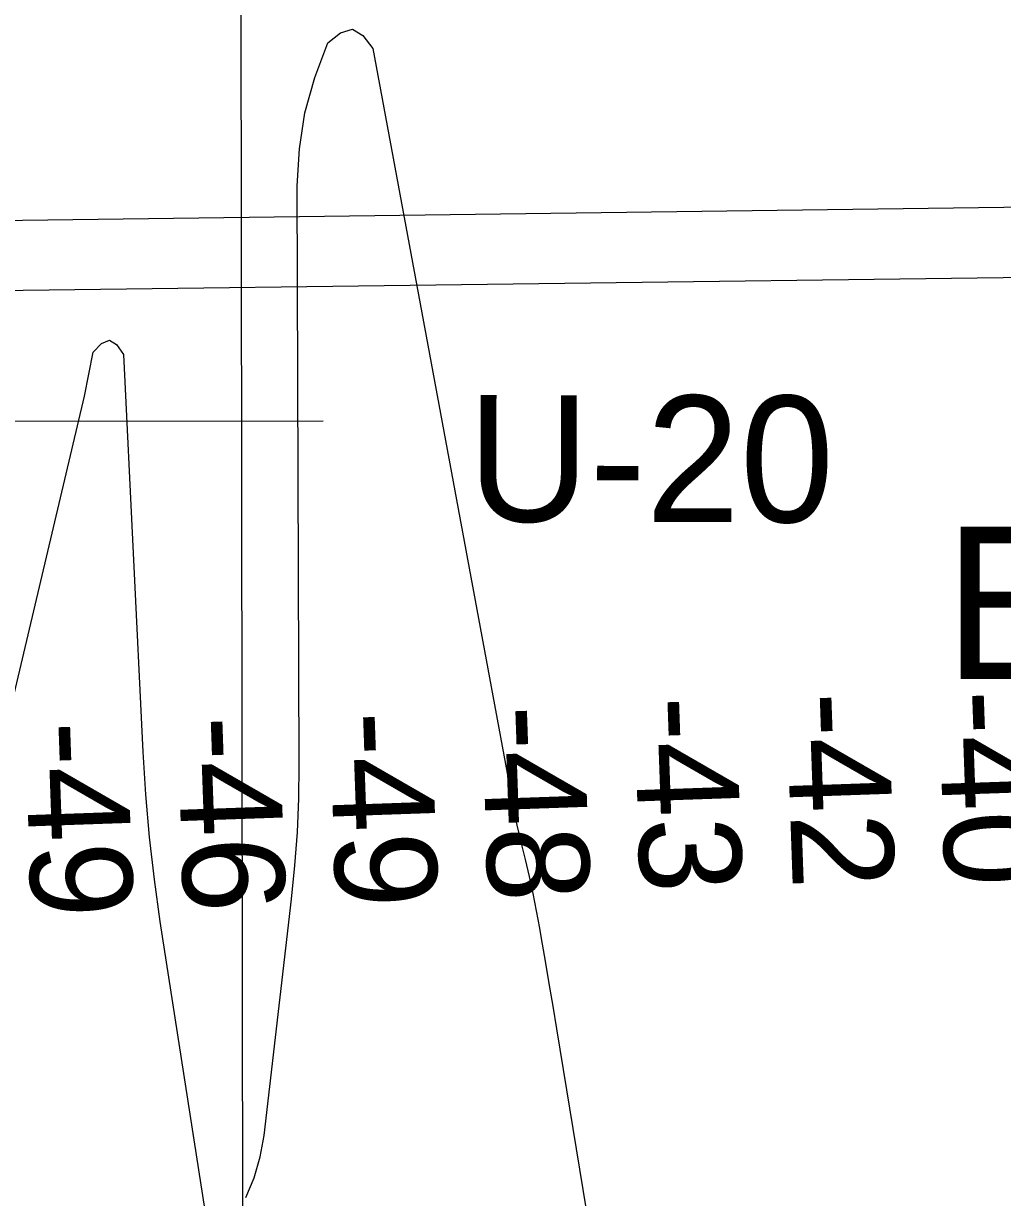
# Model space of a CAD drawing. Extents: x 3313447 to 3351316, y 703786 to 729172.
# Drawn here: x 3322700 to 3323342, y 712375 to 713146 of the extents above; entities that cross this region are included whole.
import ezdxf

# ---------------------------------------------------------------- set-up
doc = ezdxf.new("R2010")
doc.units = 0
for name, color, linetype in [('V-CHAN-NAID', 7, 'Continuous'), ('V-GRID-MAJR', 7, 'Continuous'), ('V-RIVR-RANG', 7, 'Continuous'), ('V-RIVR-RANG-IDEN', 7, 'Continuous'), ('V-TOPO-MAJR', 7, 'Continuous'), ('V-UTIL-LINE', 7, 'Continuous')]:
    doc.layers.add(name, color=color, linetype=linetype)

msp = doc.modelspace()

# ---------------------------------------------------------------- linework, layer by layer
at = {"layer": 'V-GRID-MAJR'}
msp.add_line((3322847.15, 709173.65), (3322840.1, 715233.37), dxfattribs=at)
at = {"layer": 'V-RIVR-RANG'}
msp.add_line((3321896.17, 712883.99), (3322896.17, 712885.13), dxfattribs=at)
at = {"layer": 'V-TOPO-MAJR'}
for points in [[(3322845.46, 712375.25), (3322851.07, 712388.26), (3322854.88, 712401.91), (3322857.5, 712415.98), (3322875.57, 712571.21), (3322877.73, 712593.16), (3322879.36, 712615.14), (3322880.2, 712637.17), (3322880.52, 712659.23), (3322879.18, 713039.5), (3322880.68, 713063.73), (3322884.21, 713087.53), (3322890.79, 713110.67), (3322899.4, 713133.37), (3322907.66, 713139.99), (3322915.4, 713142.32), (3322922.34, 713138.19), (3322928.75, 713129.76), (3323020.88, 712632.64), (3323022.14, 712626.18), (3323023.46, 712619.74), (3323024.9, 712613.33), (3323026.41, 712606.92), (3323028.77, 712597.3), (3323031.4, 712586.07), (3323033.87, 712574.81), (3323036.11, 712563.51), (3323038.18, 712552.17), (3323039.37, 712545.31), (3323041.9, 712530.51), (3323044.41, 712515.71), (3323046.88, 712500.9), (3323049.33, 712486.09), (3323090.22, 712236.3)], [(3322596, 712233.44), (3322626.3, 712444.4), (3322628.24, 712455.76), (3322630.6, 712467.01), (3322633.56, 712478.13), (3322636.93, 712489.14), (3322640.83, 712499.99), (3322645.04, 712510.71), (3322649.69, 712521.25), (3322739.65, 712901.5), (3322745.37, 712930.22), (3322750.79, 712936), (3322755.95, 712938.26), (3322760.71, 712935.26), (3322765.22, 712928.75), (3322777.8, 712667.82), (3322779.6, 712639.86), (3322781.99, 712611.97), (3322785.26, 712584.16), (3322789.14, 712556.42), (3322818.69, 712366.8)]]:
    msp.add_lwpolyline(points, dxfattribs=at)
at = {"layer": 'V-UTIL-LINE'}
for p, q in [((3322196.99, 713010.31), (3325337.77, 713051.7)), ((3322196.99, 712964.33), (3325337.77, 713005.71))]:
    msp.add_line(p, q, dxfattribs=at)

# ---------------------------------------------------------------- texts
at = {"layer": 'V-CHAN-NAID'}
msp.add_text(' BARGE (230.4) (2)', height=100, dxfattribs=at).set_placement((3323266.49, 712715.64))
at = {"layer": 'V-RIVR-RANG'}
for s, p in [('-42', (3323200.02, 712706.38)), ('-40', (3323300.03, 712707.78)), ('-43', (3323100.05, 712703.66)), ('-46', (3322800.32, 712690.76)), ('-49', (3322900.28, 712693.74)), ('-48', (3323000.2, 712697.78)), ('-49', (3322700.38, 712687.25))]:
    msp.add_text(s, height=67, rotation=272.00125, dxfattribs=at).set_placement(p)
at = {"layer": 'V-RIVR-RANG-IDEN'}
msp.add_text('U-20', height=83, rotation=359.87137, dxfattribs=at).set_placement((3322990.92, 712819.11))

doc.saveas('drawing.dxf')
